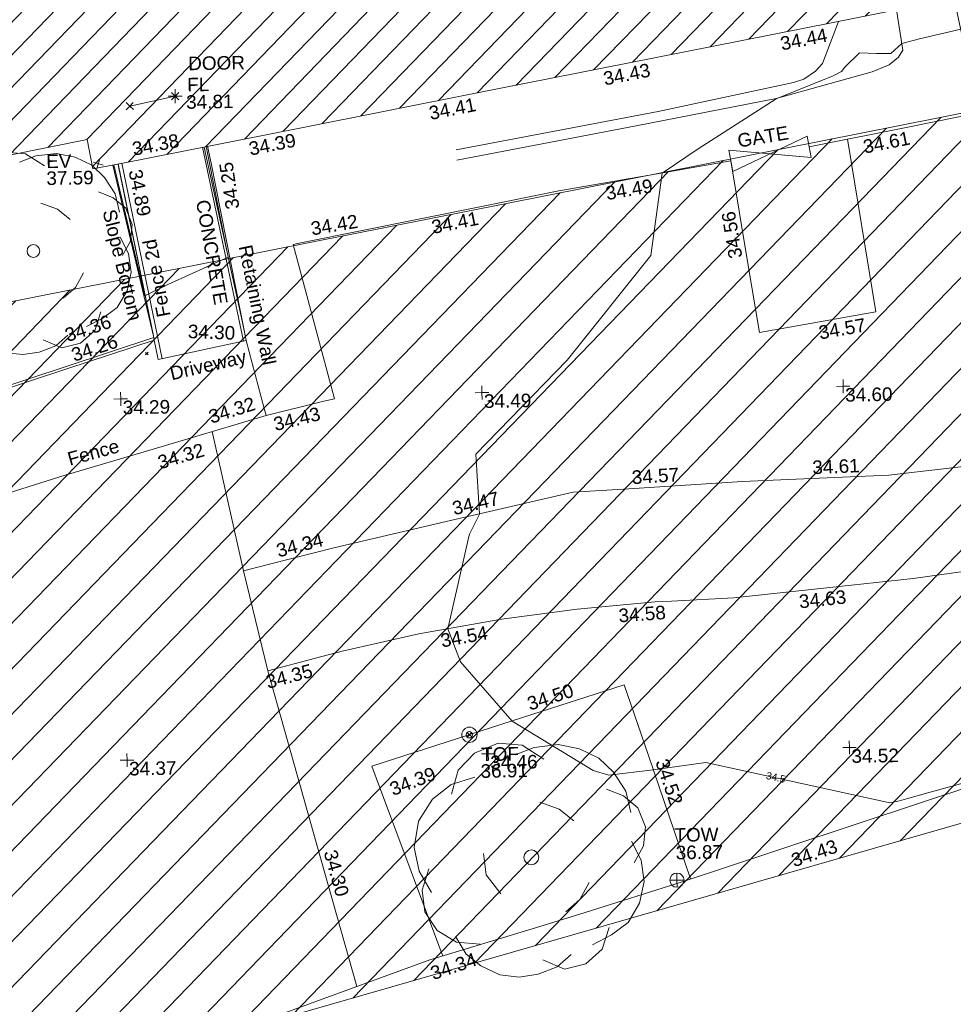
# Model space of a CAD drawing. Header units: millimetres. Extents: x -290717 to 520720, y -88450 to 287762.
# Tile 368 of 381: x 331098 to 356942, y 223685 to 250937. Entities that reach past the tile are written whole.
import ezdxf

# ---------------------------------------------------------------- set-up
doc = ezdxf.new("R2010")
doc.units = ezdxf.units.MM
doc.linetypes.add('IMPORT-HIDDEN2 _3_', pattern=[4762.5, 3175, -1587.5])
doc.linetypes.add('IMPORT-UG_ELEC_STREET LIGHTING_QLB2 _2_', pattern=[2700, 1500, -300.0000000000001, 0, -250, 150, -300.0000000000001, 0, -200])
for name, color, linetype, lineweight, true_color in [('00__TOPO__TOP_OF_FENCE_SYMBOL', 7, 'Continuous', 9, 0x666666), ('00_TOPO_EAVE', 7, 'Continuous', 9, 0x666666), ('00_TOPO_FENCE', 7, 'Continuous', 9, 0x3f7f4f), ('00_TOPO_LEVEL_FLOOR', 7, 'Continuous', 9, 0x666666), ('00_TOPO_TOP_OF_WALL', 7, 'Continuous', 9, 0x666666), ('00_TOPO_TREE', 7, 'Continuous', 9, 0x666666), ('00_UAV_BUILDING_HATCH', 7, 'Continuous', 9, 0x999999), ('00_UAV_BUILDING_OUTLINE', 5, 'Continuous', 9, 0x0000ff), ('00_UAV_EAVE', 7, 'Continuous', 9, 0x666666), ('00_UAV_FENCE', 7, 'Continuous', 9, 0x264c2f), ('00_UAV_FENCE_2D', 7, 'Continuous', 9, 0x264c2f), ('00_UAV_FORM_LINES', 7, 'Continuous', 9, 0x666666), ('00_UAV_GATE', 7, 'Continuous', 9, 0xa50000), ('00_UAV_INT_DOOR', 7, 'Continuous', 9, 0x7f4f3f), ('00_UAV_KERB_BOTTOM', 1, 'Continuous', 9, 0xff0000), ('00_UAV_KERB_TOP', 7, 'Continuous', 9, 0xa500a5), ('00_UAV_LEVEL_FLOOR', 7, 'Continuous', 9, 0x666666), ('00_UAV_LEVEL_SPOT', 7, 'Continuous', 9, 0x666666), ('00_UAV_SLOPE_BOTTOM', 30, 'Continuous', 9, 0xff7f00), ('00_UAV_TOP_OF_FENCE', 6, 'Continuous', 9, 0xff00ff), ('00_UAV_TRACK', 7, 'Continuous', 9, 0x666666), ('00_UAV_WALL_RETAINING', 7, 'Continuous', 9, 0x7c00a5), ('01_DTM_CONTOUR_MNR', 7, 'Continuous', 9, 0xa5a552), ('01_DTM_CONTOUR_MNR_LABELS', 7, 'Continuous', 9, 0xa5a552), ('12333-PUM-2D-U-0001-C01 - Rev2_REVIT IMPORT_dwg', 7, 'Continuous', 9, 0x767676), ('PUM-CHAMBER EXTENTS', 6, 'IMPORT-HIDDEN2 _3_', 9, 0xff00ff), ('PUM-UNABLE TO SURVEY', 190, 'Continuous', 9, 0x7f00ff)]:
    doc.layers.add(name, color=color, linetype=linetype, lineweight=lineweight, true_color=true_color)
for name, color, linetype, lineweight in [('00_UAV_DRIVE_WAY', 7, 'Continuous', 9), ('00_UAV_SURFACE', 7, 'Continuous', 9), ('00_UAV_SURVEY_TEXT', 7, 'Continuous', 9), ('GEN-TEXT', 7, 'Continuous', 9)]:
    doc.layers.add(name, color=color, linetype=linetype, lineweight=lineweight)
doc.styles.add('Swis721 Lt BT_1', font='swissl.ttf', dxfattribs={"height": 200})
doc.styles.add('Swis721 Lt BT_2', font='swissl.ttf', dxfattribs={"height": 375})

# ---------------------------------------------------------------- blocks, each defined once
blk = doc.blocks.new('12333-PUM-2D-U-0001-C01 - Rev2_REVIT IMPORT_dwg_CONIFEROUS_TREE_2-2077541-Site Location Plan Existing')
at = {"layer": '00_TOPO_TREE', "color": 254, "true_color": 0xcccccc, "flags": 128}
for points in [[(534248960.8834296, 725778900.2767088), (534249159.257279, 725779561.5228732), (534249622.1295941, 725780024.3951882), (534250283.3757585, 725780288.8936539), (534250944.6219227, 725780222.7690374), (534251539.7434708, 725779826.0213388)], [(534250746.2480735, 725779958.2705718), (534251275.245005, 725780156.644421), (534251936.4911693, 725780222.7690374), (534252531.6127173, 725780090.5198047), (534253060.6096487, 725779826.0213388), (534253457.3573473, 725779429.2736402), (534253787.9804295, 725778900.2767088), (534253920.2296624, 725778305.1551609)], [(534248365.7618819, 725776189.1674349), (534248035.1387997, 725776784.2889827), (534247902.8895667, 725777445.5351472), (534248035.1387997, 725778172.905928), (534248431.8864983, 725778768.0274758), (534248960.8834296, 725779164.7751745), (534249622.1295941, 725779363.1490238)], [(534253258.9834982, 725778966.4013253), (534253721.8558131, 725778768.0274758), (534254118.6035118, 725778437.4043939), (534254316.9773609, 725777908.4074622), (534254250.8527445, 725777379.4105308), (534253986.3542789, 725776916.5382156)], [(534251407.4942379, 725778635.7782431), (534251936.4911693, 725778437.4043939), (534252333.2388679, 725778106.7813116)], [(534253920.2296624, 725777511.6597636), (534254184.7281281, 725776982.6628323), (534254250.8527445, 725776387.5412842), (534254118.6035118, 725775792.4197363), (534253787.9804295, 725775263.4228048), (534253325.1081146, 725774932.7997226), (534252796.1111829, 725774668.3012569)], [(534250283.3757585, 725776123.0428184), (534249886.6280598, 725776652.0397501), (534249820.5034432, 725777247.1612979)], [(534249688.2542105, 725774734.4258734), (534249027.0080461, 725774800.5504899), (534248498.0111147, 725775131.173572), (534248167.3880324, 725775660.1705034), (534248101.2634162, 725776255.2920514), (534248299.6372653, 725776850.4135993)], [(534252729.9865665, 725776387.5412842), (534252465.4881009, 725775924.6689692), (534252068.7404021, 725775594.0458871)], [(534252200.9896351, 725774403.8027911), (534251804.2419365, 725774073.1797091), (534251275.245005, 725773874.8058598), (534250746.2480735, 725773808.6812433), (534250217.251142, 725773874.8058598), (534249688.2542105, 725774139.3043255), (534249291.5065119, 725774469.9274076), (534249027.0080461, 725774932.7997226)], [(534253258.9834982, 725775131.173572), (534253060.6096487, 725774536.052024), (534252597.7373337, 725774139.3043255), (534252002.6157858, 725774007.0550926), (534251407.4942379, 725774271.5535581)]]:
    blk.add_lwpolyline(points, dxfattribs=at)
at = {"layer": '00_TOPO_TREE', "color": 254, "true_color": 0xcccccc}
blk.add_circle((534251142.9957721, 725777114.912065), 203.9874949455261, dxfattribs=at)
blk = doc.blocks.new('12333-PUM-2D-U-0001-C01 - Rev2_REVIT IMPORT_dwg_TOW-2077202-Site Location Plan Existing')
at = {"layer": '00_TOPO_TOP_OF_WALL', "color": 254, "true_color": 0xcccccc, "flags": 128}
for points in [[(0, 525.0554400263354), (0, 0), (-525.0554401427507, 0)], [(525.0554401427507, 0), (0, 0), (0, -525.0554400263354)]]:
    blk.add_lwpolyline(points, dxfattribs=at)
at = {"layer": '00_TOPO_TOP_OF_WALL', "color": 254, "true_color": 0xcccccc}
blk.add_circle((0, 0), 525.0554401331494, dxfattribs=at)
blk = doc.blocks.new('12333-PUM-2D-U-0001-C01 - Rev2_REVIT IMPORT_dwg_CONIFEROUS_TREE-2077251-Site Location Plan Existing')
at = {"layer": '00_TOPO_TREE', "color": 254, "true_color": 0xcccccc, "flags": 128}
for points in [[(-1889.403682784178, 1545.875740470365), (-1717.639711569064, 2118.422311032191), (-1316.857112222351, 2519.204910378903), (-744.3105416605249, 2748.223538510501), (-171.763971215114, 2690.968881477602), (343.5279423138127, 2347.440939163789)], [(-343.5279423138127, 2461.950253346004), (114.5093140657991, 2633.714224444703), (687.0558846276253, 2690.968881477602), (1202.347798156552, 2576.459567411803), (1660.385054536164, 2347.440939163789), (2003.912996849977, 2003.912996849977), (2290.18628213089, 1545.875740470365), (2404.695596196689, 1030.583826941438)], [(-2404.695596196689, -801.5651986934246), (-2690.968881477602, -286.2732852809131), (-2805.478195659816, 286.2732852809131), (-2690.968881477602, 916.0745128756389), (-2347.440939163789, 1431.36642628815), (-1889.403682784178, 1774.894368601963), (-1316.857112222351, 1946.658339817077)], [(1832.149025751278, 1603.130397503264), (2232.93162509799, 1431.36642628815), (2576.459567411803, 1145.093141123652), (2748.223538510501, 687.0558846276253), (2690.968881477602, 229.0186282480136), (2461.950253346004, -171.763971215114)], [(229.0186282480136, 1316.857112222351), (687.0558846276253, 1145.093141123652), (1030.583826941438, 858.8198558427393)], [(2404.695596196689, 343.5279423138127), (2633.714224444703, -114.5093140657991), (2690.968881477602, -629.8012275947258), (2576.459567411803, -1145.093141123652), (2290.18628213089, -1603.130397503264), (1889.403682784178, -1889.403682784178), (1431.36642628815, -2118.422311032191)], [(-744.3105416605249, -858.8198558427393), (-1087.838483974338, -400.7825993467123), (-1145.093141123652, 114.5093140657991)], [(-1259.602455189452, -2061.167653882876), (-1832.149025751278, -2003.912996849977), (-2290.18628213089, -1717.639711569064), (-2576.459567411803, -1259.602455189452), (-2633.714224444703, -744.3105416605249), (-2461.950253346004, -229.0186282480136)], [(1374.111769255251, -629.8012275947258), (1145.093141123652, -1030.583826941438), (801.5651986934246, -1316.857112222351)], [(916.0745128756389, -2347.440939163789), (572.5465705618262, -2633.714224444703), (114.5093140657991, -2805.478195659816), (-343.5279423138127, -2862.732852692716), (-801.5651986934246, -2805.478195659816), (-1259.602455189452, -2576.459567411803), (-1603.130397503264, -2290.18628213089), (-1832.149025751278, -1889.403682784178)], [(1832.149025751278, -1717.639711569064), (1660.385054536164, -2232.93162509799), (1259.602455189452, -2576.459567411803), (744.3105416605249, -2690.968881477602), (229.0186282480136, -2461.950253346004)]]:
    blk.add_lwpolyline(points, dxfattribs=at)
at = {"layer": '00_TOPO_TREE', "color": 254, "true_color": 0xcccccc}
blk.add_circle((0, 0), 176.6246020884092, dxfattribs=at)
blk = doc.blocks.new('12333-PUM-2D-U-0001-C01 - Rev2_REVIT IMPORT_dwg_MSL_Eaves_SYM_1-V74-Site Location Plan Existing')
at = {"layer": '00_TOPO_EAVE', "color": 254, "true_color": 0xcccccc}
for p, q in [((356.5791934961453, -116.0873754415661), (-356.5791934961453, 116.0873754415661)), ((-116.0873754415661, -356.5791934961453), (116.0873754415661, 356.5791934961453))]:
    blk.add_line(p, q, dxfattribs=at)
blk = doc.blocks.new('12333-PUM-2D-U-0001-C01 - Rev2_REVIT IMPORT_dwg__U64-2077594-Site Location Plan Existing')
at = {"layer": '00_UAV_GATE', "color": 9, "true_color": 0xe1aaaa, "flags": 128}
blk.add_lwpolyline([(-47.75262215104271, 296.1750953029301), (47.75262215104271, -296.1750953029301), (-2224.75262217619, -54.82490460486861), (-2129.247377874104, -647.1750952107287)], close=True, dxfattribs=at)
blk = doc.blocks.new('12333-PUM-2D-U-0001-C01 - Rev2_REVIT IMPORT_dwg_MSL_Node_LineworkTOF-2077248-Site Location Plan Existing')
at = {"layer": '00__TOPO__TOP_OF_FENCE_SYMBOL', "color": 254, "true_color": 0xcccccc, "flags": 128}
for points in [[(165.3591892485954, 165.3591892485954), (0, 0), (-165.3591892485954, 165.3591892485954)], [(165.3591892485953, -165.3591892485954), (0, 0), (-165.3591892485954, -165.3591892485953)]]:
    blk.add_lwpolyline(points, dxfattribs=at)
at = {"layer": '00__TOPO__TOP_OF_FENCE_SYMBOL', "color": 254, "true_color": 0xcccccc}
for radius in [562.5594001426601, 233.853208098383]:
    blk.add_circle((0, 0), radius, dxfattribs=at)
blk = doc.blocks.new('12333-PUM-2D-U-0001-C01 - Rev2_REVIT IMPORT_dwg_MSL_FLlvl_SYM-V141-Site Location Plan Existing')
at = {"layer": '00_TOPO_LEVEL_FLOOR', "color": 254, "true_color": 0xcccccc, "flags": 128}
for points in [[(0, -38.9261101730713), (0, 0), (-38.9261101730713, 0)], [(38.9261101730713, 0), (0, 0), (0, 38.9261101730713)]]:
    blk.add_lwpolyline(points, dxfattribs=at)
blk = doc.blocks.new('12333-PUM-2D-U-0001-C01 - Rev2_REVIT IMPORT_dwg_MSL_Node_Linework-V165-Site Location Plan Existing')
at = {"layer": '00_UAV_INT_DOOR', "color": 9, "true_color": 0xd4c4bf, "flags": 128}
for points in [[(530.3860888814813, 530.3860888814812), (0, 0), (-530.3860888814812, 530.3860888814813)], [(530.3860888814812, -530.3860888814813), (0, 0), (-530.3860888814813, -530.3860888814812)]]:
    blk.add_lwpolyline(points, dxfattribs=at)
blk = doc.blocks.new('12333-PUM-2D-U-0001-C01 - Rev2_REVIT IMPORT_dwg_UAV-2077255-Site Location Plan Existing')
at = {"layer": '00_UAV_LEVEL_SPOT', "color": 254, "true_color": 0xcccccc, "flags": 128}
for points in [[(0, -500.0000000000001), (0, 0), (-500.0000000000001, 0)], [(500.0000000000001, 0), (0, 0), (0, 500.0000000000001)]]:
    blk.add_lwpolyline(points, dxfattribs=at)
blk = doc.blocks.new('12333-PUM-2D-U-0001-C01 - Rev2_REVIT IMPORT_dwg_MGS62954_T2_Galway_ITM_3d_Rev1-2077680-Site Location Plan Existing')
at = {"layer": '00_UAV_BUILDING_HATCH', "true_color": 0xcccccc}
h = blk.add_hatch(dxfattribs=at)
h.set_pattern_fill('FP_1', color=254, style=0, pattern_type=2)
h.set_pattern_definition([(45, (0, 0), (-441.9417382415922, 441.9417382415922), [])])
h.paths.add_polyline_path([(534124497.0780003, 725775488.5585), (534146780.0780002, 725779531.5585002), (534146621.0780001, 725780328.5585), (534183857.1075, 725787049.1125003), (534184497.1075001, 725783702.1125), (534202575.1075001, 725786975.1125001), (534201976.1075, 725790381.1125002), (534239197.0865, 725797194.0905001), (534239338.0865, 725796376.0905), (534261663.0865001, 725800388.0905), (534259564.2060555, 725811742.1253059), (534258677.2803518, 725812121.8622999), (534251257.0865, 725810806.0905002), (534250975.0865, 725812184.0905002), (534249213.0865, 725811873.0905002), (534249448.0865, 725810468.0905002), (534244617.0865, 725809642.0905), (534241121.0865001, 725828862.0905), (534229957.0865001, 725826793.0905), (534233411.0865, 725807582.0905), (534221779.0865001, 725805445.0905001), (534220752.0865, 725810867.0905), (534215719.0865001, 725809946.0905), (534216316.0865, 725806625.0905), (534217076.0865, 725806760.0905001), (534217446.0865, 725804662.0905001), (534205756.3195, 725802533.209), (534204628.3195001, 725808845.209), (534205810.3195, 725809078.2090002), (534204970.3195, 725813494.209), (534194424.3195001, 725811546.2090001), (534194268.3195001, 725812372.2090002), (534192207.3194999, 725812030.2090001), (534192421.3195001, 725810057.2090002), (534184208.6855001, 725808590.6470003), (534184063.6855001, 725809679.6470001), (534175719.6855001, 725808111.6470001), (534177568.6855001, 725797421.6470002), (534162796.3485001, 725794713.2465), (534162440.3485001, 725796856.2465003), (534164478.3485, 725797191.2465), (534163879.3485, 725800515.2465003), (534159002.3485, 725799595.2465), (534159605.3485, 725796262.2465003), (534160352.3485, 725796441.2465003), (534160696.3485, 725794215.2465001), (534156777.3485, 725793541.2465), (534156175.3485, 725796880.2465001), (534147633.3485, 725795342.2464999), (534144688.0165, 725811270.4695), (534133601.7440001, 725809323.8415002), (534137148.0780001, 725790044.5585), (534122321.078, 725787372.5585), (534123537.0795538, 725780731.4911917)])
at = {"layer": '00_TOPO_FENCE', "color": 254, "true_color": 0xcccccc, "flags": 128}
blk.add_lwpolyline([(534236071.2191226, 725770585.2416841), (534237857.5365143, 725771105.8772175), (534241411.2162763, 725772012.8382572), (534242599.8996788, 725772363.924992), (534245108.5874559, 725773226.6985188), (534248284.221068, 725774322.8624966), (534251226.5518498, 725775165.488486), (534252602.1411114, 725775560.015511), (534255307.568252, 725776366.4781848), (534257937.8642937, 725777184.1431701), (534260315.45191, 725777925.5382607), (534263371.8823286, 725778877.5630773)], dxfattribs=at)
at = {"layer": '00_UAV_BUILDING_OUTLINE', "color": 254, "true_color": 0xcccccc, "flags": 128}
blk.add_lwpolyline([(534261663.0865, 725800388.0905), (534259855.6632215, 725800063.2805473), (534254934.5223307, 725799178.9079942), (534250013.38144, 725798294.5354407), (534245092.2405491, 725797410.1628872), (534240171.0996585, 725796525.7903339), (534239338.0864999, 725796376.0905), (534239197.0865, 725797194.0905001), (534235928.6582541, 725796595.8330029), (534231010.4406745, 725795695.5958499), (534226092.2230951, 725794795.3586969), (534221174.0055155, 725793895.1215438), (534216255.7879361, 725792994.8843907), (534211337.5703565, 725792094.6472379), (534206419.3527769, 725791194.4100847), (534201976.1075, 725790381.1125001)], dxfattribs=at)
at = {"layer": '00_UAV_DRIVE_WAY', "color": 254, "true_color": 0xcccccc, "flags": 128}
blk.add_lwpolyline([(534240955.6303744, 725791612.8572106), (534241057.4875001, 725791069.0949999), (534243502.6337842, 725791559.0232078), (534243966.1960754, 725789663.5256425), (534244012.6261095, 725789473.6740991)], dxfattribs=at)
at = {"layer": '00_UAV_FENCE', "color": 254, "true_color": 0xcccccc, "flags": 128}
for points in [[(534244708.1032816, 725831507.3760169), (534244973.6655178, 725830132.9749701), (534245179.7750001, 725829066.2680001), (534245903.7432877, 725825221.3338859), (534246086.7750002, 725824249.2680002), (534246776.7054646, 725820299.062012), (534247406.5835, 725816692.687), (534248723.6484553, 725816930.4293178), (534252198.5835001, 725817557.6870002), (534253641.6945826, 725817830.206652), (534258554.8414674, 725818758.0140083), (534259744.5835001, 725818982.6870002), (534260478.9040329, 725815265.31368), (534261220.5835001, 725811510.687), (534261433.4500643, 725810357.3718083), (534262340.9640173, 725805440.4435323), (534262452.5835001, 725804835.6870003), (534263288.5879977, 725800537.9091485), (534263879.5835001, 725797499.6870002), (534262010.4292553, 725797158.6120657), (534259177.5835001, 725796641.6870002)], [(534260237.0659497, 725796835.0166346), (534260940.0725001, 725792043.2185001), (534260785.1811431, 725792018.5374824), (534257708.0725, 725791528.2185), (534257431.2232041, 725793391.832), (534257000.5835, 725796290.6870002), (534254956.7718734, 725795973.0271285), (534252226.5835001, 725795548.687), (534250027.5646753, 725795145.2284365), (534245109.6706828, 725794242.932183), (534244843.4875, 725794194.0949999), (534245915.4875001, 725789903.095), (534245617.0791563, 725789835.7528487), (534244012.6261095, 725789473.6740991), (534240784.0064251, 725788571.3833876), (534238428.4875002, 725787913.095), (534235978.8189153, 725787189.8141983), (534231183.4780138, 725785773.9581786), (534228661.7342402, 725785029.3967024)], [(534248646.7547857, 725774426.6850629), (534246971.846915, 725779137.5214374), (534246767.8820001, 725779711.192), (534250968.6062211, 725780985.6839765), (534253799.5810001, 725781844.5964999), (534254425.1280814, 725779903.1033345), (534255541.2222182, 725776439.1128478)]]:
    blk.add_lwpolyline(points, dxfattribs=at)
at = {"layer": '00_UAV_FENCE_2D', "color": 254, "true_color": 0xcccccc}
for p, q in [((534243421.2277765, 725791542.7120774), (534242383.1326765, 725796923.312236)), ((534241168.124311, 725791091.2630373), (534240144.0688993, 725796520.9326673))]:
    blk.add_line(p, q, dxfattribs=at)
at = {"layer": '00_UAV_FORM_LINES', "color": 254, "true_color": 0xcccccc, "flags": 128}
for points in [[(534261663.0865, 725800388.0905), (534261813.5835, 725799269.6869999), (534261690.5835001, 725799081.6870002), (534261432.5835001, 725798876.6870002), (534260959.5835001, 725798690.687), (534258289.5835001, 725797992.687), (534254401.5835001, 725797309.687), (534249413.5835001, 725796443.687)], [(534249406.5835, 725796734.687), (534255011.5835001, 725797694.687), (534258773.5835001, 725798431.6869999), (534259064.5835001, 725798522.687), (534259383.5835001, 725798731.6870002), (534259582.5835001, 725798944.687), (534260048.0828809, 725800097.8600622)]]:
    blk.add_lwpolyline(points, dxfattribs=at)
at = {"layer": '00_UAV_INT_DOOR', "color": 254, "true_color": 0xcccccc}
blk.add_line((534241652.5810001, 725798352.5965), (534240389.5810001, 725798099.5964999), dxfattribs=at)
at = {"layer": '00_UAV_KERB_BOTTOM', "color": 254, "true_color": 0xcccccc, "flags": 128}
blk.add_lwpolyline([(534228986.732711, 725787858.389105), (534233752.9475395, 725789369.4127324), (534235398.4875001, 725789891.095), (534238525.5759619, 725790859.9566733), (534240955.6303744, 725791612.8572106)], dxfattribs=at)
at = {"layer": '00_UAV_KERB_TOP', "color": 254, "true_color": 0xcccccc, "flags": 128}
blk.add_lwpolyline([(534228978.2132745, 725787884.9511145), (534233734.8730469, 725789425.7777592), (534235377.5518777, 725789957.8913499), (534238504.2007972, 725790926.6168402), (534240942.656082, 725791682.1202089)], dxfattribs=at)
at = {"layer": '00_UAV_SLOPE_BOTTOM', "color": 254, "true_color": 0xcccccc}
blk.add_line((534240942.656082, 725791682.1202089), (534239894.6623052, 725796476.1120958), dxfattribs=at)
at = {"layer": '00_UAV_SLOPE_BOTTOM', "color": 254, "true_color": 0xcccccc, "flags": 128}
blk.add_lwpolyline([(534243502.6337842, 725791559.0232078), (534242612.3888392, 725796479.1255894), (534242527.3287966, 725796949.2255545)], dxfattribs=at)
at = {"layer": '00_UAV_SURFACE', "color": 254, "true_color": 0xcccccc}
blk.add_line((534243313.5810001, 725785179.5965002), (534242514.8252315, 725789055.0890838), dxfattribs=at)
at = {"layer": '00_UAV_SURFACE', "color": 254, "true_color": 0xcccccc, "flags": 128}
blk.add_lwpolyline([(534243938.5810001, 725782402.5965002), (534245213.0040064, 725777567.7394766), (534246253.1247293, 725773621.7694507)], dxfattribs=at)
at = {"layer": '00_UAV_TRACK', "color": 254, "true_color": 0xcccccc, "flags": 128}
blk.add_lwpolyline([(534265103.5852935, 725785043.8023375), (534261846.5810001, 725784643.5965002), (534260135.0774892, 725784489.8501036), (534256870.5810002, 725784196.5965), (534255149.3758191, 725784140.1795144), (534254696.3995661, 725784125.3320371), (534252527.1095048, 725783963.0848156), (534250366.5164877, 725783710.1394736), (534250283.5810001, 725783698.5965003), (534250172.8414637, 725783680.7206595), (534248136.0315599, 725783351.9339362), (534246004.8826069, 725782915.6454177), (534245269.3323982, 725782733.0132031), (534243938.5810002, 725782402.5965003), (534243313.5810002, 725785179.5965003), (534244073.4168576, 725785360.711374), (534245826.5810003, 725785778.5965), (534248950.9787619, 725786450.4633884), (534249430.5810002, 725786553.5965002), (534252475.5810003, 725787199.5965002), (534253869.7643498, 725787262.9144219), (534257165.5810001, 725787412.5965002), (534258865.5863911, 725787455.3270448), (534261223.5810002, 725787514.5965003), (534263851.0280789, 725787781.3373251)], dxfattribs=at)
at = {"layer": '00_UAV_WALL_RETAINING', "color": 254, "true_color": 0xcccccc, "flags": 128}
for points in [[(534242426.2512083, 725796931.0610178), (534243403.1881758, 725792055.3389051), (534243502.6337842, 725791559.0232078)], [(534240942.656082, 725791682.1202089), (534240039.7645847, 725796502.1882595), (534240051.9548016, 725796437.1110322), (534240942.656082, 725791682.1202089), (534240955.6303744, 725791612.8572106)]]:
    blk.add_lwpolyline(points, dxfattribs=at)
at = {"layer": '01_DTM_CONTOUR_MNR', "color": 254, "true_color": 0xcccccc, "flags": 128}
for points in [[(534266100.0000001, 725779720.0000001), (534262214.2360799, 725778726.3858082), (534261556.9168902, 725778552.6656457), (534261355.9960047, 725778502.0348176), (534261090.0000001, 725778450.0000005), (534257943.6551334, 725779200.0307308), (534256018.5512643, 725779658.9400756), (534254559.0204957, 725779480.6350863), (534253324.1033404, 725779349.4741473), (534252894.3364874, 725779489.5036461), (534250680.0000002, 725780890), (534249273.2133034, 725782555.5330715), (534248940.0000002, 725783480), (534249576.3133335, 725786059.4200002), (534249583.143258, 725786087.3118593), (534249870.0000001, 725786640.0000001), (534249801.6673495, 725788302.362524), (534252370.6478323, 725790852.3624003), (534254738.8901, 725793709.5368247), (534255090, 725795990.0000002), (534256101.904259, 725796642.3298678), (534258290.0000001, 725797990), (534259876.8076451, 725798593.0827894), (534260102.447359, 725798711.7101935), (534260196.9393267, 725798828.2356296), (534260616.0141426, 725799222.9890766), (534261079.569322, 725799189.8010342), (534261476.2903191, 725799183.9060076), (534261790.0000001, 725799460.0000002), (534262282.3709167, 725799579.7964197), (534263430.0000003, 725799830.0000001)], [(534242489.5630952, 725796942.4387239), (534243040.0000001, 725793870), (534241354.7426084, 725793141.3414054), (534240720, 725792840.0000002), (534239919.859293, 725796480.6402175)]]:
    blk.add_lwpolyline(points, dxfattribs=at)
for name, p, xscale, yscale, zscale in [('12333-PUM-2D-U-0001-C01 - Rev2_REVIT IMPORT_dwg_MSL_FLlvl_SYM-V141-Site Location Plan Existing', (534241652.5810001, 725798352.5965), 4.94, 4.94, 4.94), ('12333-PUM-2D-U-0001-C01 - Rev2_REVIT IMPORT_dwg_MSL_Node_Linework-V165-Site Location Plan Existing', (534241652.5810001, 725798352.5965), 0.19, 0.19, 0.19), ('12333-PUM-2D-U-0001-C01 - Rev2_REVIT IMPORT_dwg_MSL_Node_Linework-V165-Site Location Plan Existing', (534240389.5810001, 725798099.5964999), 0.19, 0.19, 0.19), ('12333-PUM-2D-U-0001-C01 - Rev2_REVIT IMPORT_dwg_MSL_Eaves_SYM_1-V74-Site Location Plan Existing', (534239495.321, 725796517.616), 0.375, 0.375, 0.375), ('12333-PUM-2D-U-0001-C01 - Rev2_REVIT IMPORT_dwg_UAV-2077255-Site Location Plan Existing', (534240000.0000001, 725790000), 0.375, 0.375, 0.375), ('12333-PUM-2D-U-0001-C01 - Rev2_REVIT IMPORT_dwg_UAV-2077255-Site Location Plan Existing', (534250000.0000001, 725790000), 0.375, 0.375, 0.375), ('12333-PUM-2D-U-0001-C01 - Rev2_REVIT IMPORT_dwg_UAV-2077255-Site Location Plan Existing', (534260000.0000001, 725790000), 0.375, 0.375, 0.375), ('12333-PUM-2D-U-0001-C01 - Rev2_REVIT IMPORT_dwg_MSL_Node_LineworkTOF-2077248-Site Location Plan Existing', (534249487.499082, 725780536.1818626), 0.375, 0.375, 0.375), ('12333-PUM-2D-U-0001-C01 - Rev2_REVIT IMPORT_dwg_UAV-2077255-Site Location Plan Existing', (534240000.0000001, 725780000), 0.375, 0.375, 0.375), ('12333-PUM-2D-U-0001-C01 - Rev2_REVIT IMPORT_dwg_UAV-2077255-Site Location Plan Existing', (534250000.0000001, 725780000), 0.375, 0.375, 0.375), ('12333-PUM-2D-U-0001-C01 - Rev2_REVIT IMPORT_dwg_UAV-2077255-Site Location Plan Existing', (534260000.0000001, 725780000), 0.375, 0.375, 0.375), ('12333-PUM-2D-U-0001-C01 - Rev2_REVIT IMPORT_dwg_TOW-2077202-Site Location Plan Existing', (534255161.579291, 725776412.869843), 0.375, 0.375, 0.375)]:
    blk.add_blockref(name, p, dxfattribs=dict(xscale=xscale, yscale=yscale, zscale=zscale))
for name, p in [('12333-PUM-2D-U-0001-C01 - Rev2_REVIT IMPORT_dwg_CONIFEROUS_TREE-2077251-Site Location Plan Existing', (534237654.4875, 725794135.095)), ('12333-PUM-2D-U-0001-C01 - Rev2_REVIT IMPORT_dwg__U64-2077594-Site Location Plan Existing', (534259177.5835001, 725796641.6869999)), ('12333-PUM-2D-U-0001-C01 - Rev2_REVIT IMPORT_dwg_CONIFEROUS_TREE_2-2077541-Site Location Plan Existing', (0, 0))]:
    blk.add_blockref(name, p)
at = {"layer": '00_TOPO_FENCE', "color": 251, "true_color": 0x666666, "char_height": 375, "width": 1495.902363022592, "attachment_point": 1, "line_spacing_factor": 1.005061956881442, "style": 'Swis721 Lt BT_2'}
for s, insert, rotation in [('34.43', (534258293.2991305, 725777068.180798), 18.003920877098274), ('34.34', (534248255.0153583, 725774119.2051245), 17.702671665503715)]:
    blk.add_mtext(s, dxfattribs=dict(at, insert=insert, rotation=rotation))
at = {"layer": '00_TOPO_TOP_OF_WALL', "char_height": 375, "attachment_point": 1, "line_spacing_factor": 1.005061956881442, "style": 'Swis721 Lt BT_2'}
for s, insert, width in [('TOW', (534255114.1599703, 725777850.2556819), 1343.937678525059), ('36.87', (534255139.7526773, 725777364.3490717), 1495.902363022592)]:
    blk.add_mtext(s, dxfattribs=dict(at, insert=insert, width=width))
at = {"layer": '00_UAV_BUILDING_OUTLINE', "color": 251, "true_color": 0x666666, "char_height": 375, "width": 1495.902363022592, "attachment_point": 1, "line_spacing_factor": 1.005061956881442, "style": 'Swis721 Lt BT_2'}
for s, insert, rotation in [('34.44', (534258400.3281136, 725799691.1049069), 10.187814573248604), ('34.43', (534253483.9480251, 725798807.587912), 10.187814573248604), ('34.41', (534248642.2373633, 725797937.4896733), 10.18781457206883), ('34.38', (534240410.1366253, 725797091.6833394), 9.959019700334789), ('34.39', (534243639.9122636, 725797038.5275991), 10.187814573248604)]:
    blk.add_mtext(s, dxfattribs=dict(at, insert=insert, rotation=rotation))
at = {"layer": '00_UAV_DRIVE_WAY', "color": 251, "true_color": 0x666666, "char_height": 375, "attachment_point": 1, "line_spacing_factor": 1.005061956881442, "style": 'Swis721 Lt BT_2'}
for s, insert, width, rotation in [('Driveway', (534241341.0486605, 725790856.6073656), 2436.183848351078, 12.007836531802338), ('34.32', (534242388.8667933, 725789628.07232), 1495.902363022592, 16.51331162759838)]:
    blk.add_mtext(s, dxfattribs=dict(at, insert=insert, width=width, rotation=rotation))
at = {"layer": '00_UAV_EAVE', "char_height": 375, "attachment_point": 1, "line_spacing_factor": 1.005061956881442, "style": 'Swis721 Lt BT_2'}
for s, insert, width in [('EV', (534238052.3704389, 725796796.738757), 736.078940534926), ('37.59', (534238047.7020357, 725796329.988133), 1495.902363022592)]:
    blk.add_mtext(s, dxfattribs=dict(at, insert=insert, width=width))
at = {"layer": '00_UAV_FENCE', "color": 251, "true_color": 0x666666, "char_height": 375, "attachment_point": 1, "line_spacing_factor": 1.005061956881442, "style": 'Swis721 Lt BT_2'}
for s, insert, width, rotation in [('34.61', (534260640.3379678, 725796797.3936095), 1495.902363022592, 10.341300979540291), ('34.49', (534253496.0716955, 725795635.7954186), 1495.902363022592, 8.83452316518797), ('34.42', (534245320.1400394, 725794801.6983914), 1495.902363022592, 8.484859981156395), ('34.41', (534248657.730449, 725794783.189833), 1495.902363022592, 10.396548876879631), ('34.56', (534256904.6336634, 725793566.3479601), 1495.902363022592, 98.4497837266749), ('34.57', (534259323.7699686, 725791675.4018847), 1495.902363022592, 9.05362864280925), ('34.43', (534244184.3034499, 725789400.7836607), 1495.902363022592, 12.716978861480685), ('Fence', (534238464.2902121, 725788534.1574239), 1681.10932225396, 14.404911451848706), ('34.32', (534240958.0084789, 725788392.5053524), 1495.902363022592, 15.61389202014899), ('34.50', (534251064.0579811, 725781532.1648326), 1495.902363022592, 16.87770052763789), ('34.52', (534254973.1633329, 725779817.023559), 1495.902363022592, 287.8588866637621), ('34.39', (534247215.3637542, 725779228.2942908), 1495.902363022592, 20.127311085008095)]:
    blk.add_mtext(s, dxfattribs=dict(at, insert=insert, width=width, rotation=rotation))
at = {"layer": '00_UAV_FENCE_2D', "color": 251, "true_color": 0x666666, "insert": (534241050.1111289, 725792215.7377063), "char_height": 375, "width": 2545.408465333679, "attachment_point": 1, "rotation": 99.74265644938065, "line_spacing_factor": 1.005061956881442, "style": 'Swis721 Lt BT_2'}
blk.add_mtext('Fence 2d', dxfattribs=at)
at = {"layer": '00_UAV_GATE', "color": 251, "true_color": 0x666666, "insert": (534257169.228745, 725797026.9973953), "char_height": 375, "width": 1567.13580888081, "attachment_point": 1, "rotation": 8.452318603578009, "line_spacing_factor": 1.005061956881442, "style": 'Swis721 Lt BT_2'}
blk.add_mtext('GATE', dxfattribs=at)
at = {"layer": '00_UAV_INT_DOOR', "color": 251, "true_color": 0x666666, "insert": (534242028.5595218, 725799437.4264538), "char_height": 375, "width": 1790.333939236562, "attachment_point": 1, "line_spacing_factor": 1.005061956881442, "style": 'Swis721 Lt BT_2'}
blk.add_mtext('DOOR', dxfattribs=at)
at = {"layer": '00_UAV_KERB_BOTTOM', "color": 251, "true_color": 0x666666, "insert": (534238617.8139241, 725791406.9891429), "char_height": 375, "width": 1495.902363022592, "attachment_point": 1, "rotation": 17.21448015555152, "line_spacing_factor": 1.005061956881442, "style": 'Swis721 Lt BT_2'}
blk.add_mtext('34.26', dxfattribs=at)
at = {"layer": '00_UAV_KERB_TOP', "color": 251, "true_color": 0x666666, "insert": (534238446.8649717, 725791956.4122047), "char_height": 375, "width": 1495.902363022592, "attachment_point": 1, "rotation": 17.214480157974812, "line_spacing_factor": 1.005061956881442, "style": 'Swis721 Lt BT_2'}
blk.add_mtext('34.36', dxfattribs=at)
at = {"layer": '00_UAV_LEVEL_FLOOR', "char_height": 375, "attachment_point": 1, "line_spacing_factor": 1.005061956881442, "style": 'Swis721 Lt BT_2'}
for s, insert, width in [('FL', (534241990.9635696, 725798851.2975204), 683.841080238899), ('34.81', (534241953.3676174, 725798370.3726659), 1495.902363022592)]:
    blk.add_mtext(s, dxfattribs=dict(at, insert=insert, width=width))
at = {"layer": '00_UAV_LEVEL_SPOT', "char_height": 375, "width": 1495.902363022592, "attachment_point": 1, "line_spacing_factor": 1.005061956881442, "style": 'Swis721 Lt BT_2'}
for s, insert in [('34.29', (534240051.8765643, 725789949.1441547)), ('34.49', (534250051.8765643, 725789949.1441547)), ('34.60', (534260051.8765643, 725789949.1441547)), ('34.37', (534240051.8765643, 725779949.1441548)), ('34.46', (534250051.8765643, 725779949.1441548)), ('34.52', (534260051.8765643, 725779949.1441548))]:
    blk.add_mtext(s, dxfattribs=dict(at, insert=insert))
at = {"layer": '00_UAV_SLOPE_BOTTOM', "color": 251, "true_color": 0x666666, "char_height": 375, "attachment_point": 1, "line_spacing_factor": 1.005061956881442, "style": 'Swis721 Lt BT_2'}
for s, insert, width, rotation in [('34.25', (534243007.3941473, 725795172.7783995), 1495.902363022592, 97.56898250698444), ('Slope Bottom', (534239951.5866629, 725795281.8597391), 3685.143599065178, 282.61647638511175)]:
    blk.add_mtext(s, dxfattribs=dict(at, insert=insert, width=width, rotation=rotation))
at = {"layer": '00_UAV_SURFACE', "color": 251, "true_color": 0x666666, "insert": (534245755.5980649, 725777452.2230185), "char_height": 375, "width": 1495.902363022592, "attachment_point": 1, "rotation": 284.76674841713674, "line_spacing_factor": 1.005061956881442, "style": 'Swis721 Lt BT_2'}
blk.add_mtext('34.30', dxfattribs=at)
at = {"layer": '00_UAV_SURVEY_TEXT', "color": 251, "true_color": 0x666666, "insert": (534242546.1751647, 725795497.4837548), "char_height": 375, "width": 3286.236302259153, "attachment_point": 1, "rotation": 279.13214776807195, "line_spacing_factor": 1.005061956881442, "style": 'Swis721 Lt BT_2'}
blk.add_mtext('CONCRETE', dxfattribs=at)
at = {"layer": '00_UAV_TOP_OF_FENCE', "color": 251, "true_color": 0x666666, "char_height": 375, "attachment_point": 1, "line_spacing_factor": 1.005061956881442, "style": 'Swis721 Lt BT_2'}
for s, insert, width in [('TOF', (534249801.5840464, 725780176.7675217), 1163.479615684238), ('36.91', (534249779.1604046, 725779713.3908169), 1495.902363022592)]:
    blk.add_mtext(s, dxfattribs=dict(at, insert=insert, width=width))
at = {"layer": '00_UAV_TRACK', "char_height": 375, "width": 1495.902363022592, "attachment_point": 1, "line_spacing_factor": 1.005061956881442, "style": 'Swis721 Lt BT_2'}
for s, insert, rotation in [('34.61', (534259103.0635236, 725787956.6821845), 1.4398568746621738), ('34.57', (534254097.0388451, 725787768.9763435), 2.600345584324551), ('34.47', (534249092.0327258, 725786986.9856561), 12.055422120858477), ('34.34', (534244201.777586, 725785900.4111869), 13.406881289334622), ('34.63', (534258657.4743915, 725784247.2709283), 5.133170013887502), ('34.58', (534253661.5712974, 725783948.2052552), 3.1896149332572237), ('34.54', (534248711.1232369, 725783334.4623606), 9.169721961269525), ('34.35', (534243846.2010428, 725782267.458088), 13.944173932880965)]:
    blk.add_mtext(s, dxfattribs=dict(at, insert=insert, rotation=rotation))
at = {"layer": '00_UAV_WALL_RETAINING', "color": 251, "true_color": 0x666666, "char_height": 375, "attachment_point": 1, "line_spacing_factor": 1.005061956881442, "style": 'Swis721 Lt BT_2'}
for s, insert, width, rotation in [('34.89', (534240692.5985827, 725796372.3989176), 1495.902363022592, 280.6096500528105), ('Retaining Wall', (534243704.8297568, 725794228.7474735), 3832.359387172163, 280.45504932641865), ('34.30', (534241901.2916568, 725792026.6713192), 1495.902363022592, 356.9363997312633)]:
    blk.add_mtext(s, dxfattribs=dict(at, insert=insert, width=width, rotation=rotation))
at = {"layer": '01_DTM_CONTOUR_MNR_LABELS', "color": 251, "true_color": 0x666666, "insert": (534257972.0815122, 725779306.9817698), "char_height": 200, "width": 620.5117196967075, "attachment_point": 2, "rotation": 346.5919760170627, "line_spacing_factor": 1.005061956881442, "style": 'Swis721 Lt BT_1'}
blk.add_mtext('34.5', dxfattribs=at)
blk = doc.blocks.new('12333-PUM-2D-U-0001-C01 - Rev2_REVIT IMPORT_dwg-1620468-Site Location Plan Existing')
at = {"layer": 'PUM-CHAMBER EXTENTS', "true_color": 0xfff4d4}
h = blk.add_hatch(dxfattribs=at)
h.set_pattern_fill('FP_14', style=0, pattern_type=2)
h.set_pattern_definition([(45, (-533641079.65, -725615854.3560001), (-618.7184335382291, 618.7184335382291), [])])
h.paths.add_polyline_path([(548820.3501529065, 143595.6438214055), (598554.7265481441, 155705.0015586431), (665880.350152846, 173780.643821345), (683590.8699340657, 180379.6662089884), (684126.292145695, 185226.5029211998), (699646.6566527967, 190872.8378213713), (682988.0270851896, 214267.7933273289), (606098.2658213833, 215609.9091025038), (611594.7356529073, 198837.6438862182), (620808.8827925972, 194892.6093451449), (622809.8820558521, 181730.4029184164), (546425.3200724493, 167969.8622055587), (546575.8377649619, 166438.0438213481), (546752.1501529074, 166438.0438213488), (546742.8316869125, 165904.1892620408), (546628.8411191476, 165898.6287465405), (546695.6373264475, 165218.8438213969), (546866.4501528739, 165218.8438214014), (546857.1396212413, 164685.44382141), (546748.0496345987, 164685.443821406), (546816.1401362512, 163992.4868641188), (546980.7501529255, 163999.6438213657), (547018.8501528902, 163466.243821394), (546868.4915593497, 163459.7064912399), (546935.2364494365, 162780.4438213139), (547056.9501529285, 162780.4438213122), (547056.9501528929, 162323.2438213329), (546980.1612849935, 162323.2438213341), (547055.375663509, 161557.7871773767), (547133.1501528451, 161561.2438213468), (547171.2501528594, 161104.0438213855), (547100.264113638, 161100.9574718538), (547167.3480998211, 160418.2438213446), (547285.5501528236, 160418.2438213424), (547285.5501528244, 159884.8438213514), (547219.7604079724, 159884.8438213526), (547286.664106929, 159203.9649537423), (547399.8501529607, 159199.0438213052), (547361.7501529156, 158665.643821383), (547339.521844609, 158666.0318179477), (547526.6396990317, 156761.7336279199), (547552.250152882, 156760.6438213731), (547555.1797682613, 156471.2813760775), (547638.9409207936, 155618.8442227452), (547666.5501528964, 155617.6438213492), (547669.1799035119, 155311.102130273), (547744.1895742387, 154547.7287972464), (547818.950152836, 154550.8438213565), (547809.6327004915, 154017.0473340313), (547796.3901281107, 154016.4838203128), (547863.8113582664, 153330.3380382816), (547895.1501528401, 153331.6438213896), (547933.2501528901, 152798.2438213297), (547916.1638860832, 152797.5464226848), (547983.733439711, 152109.8911528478), (548047.5501528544, 152112.4438213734), (548085.6501528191, 151579.0438214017), (548036.0897145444, 151577.0614038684), (548096.0084987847, 150967.2680053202), (548123.7501529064, 150969.4438213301), (548161.850152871, 150436.0438213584), (548148.313419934, 150434.9608827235), (548720.0288377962, 144616.6137303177)])
h.paths.add_polyline_path([(507602.6006529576, 195456.4678212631), (521342.9320607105, 197371.1634294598), (539189.5091527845, 196672.9153214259), (560381.4725447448, 200828.819264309), (577694.2496529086, 209009.0883214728), (593968.6270046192, 215821.6327356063), (467149.496982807, 218035.2688842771), (468398.9507812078, 211588.5258330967), (490993.690740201, 198483.5081887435), (503467.5815323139, 197676.0129840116), (507337.4300206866, 195598.8028811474)])
at = {"layer": 'GEN-TEXT', "color": 253, "true_color": 0xaaaaaa}
for p, q in [((599627.9948138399, 175351.288482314), (599698.7054919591, 175421.9991604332)), ((599698.7054919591, 175351.288482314), (599627.9948138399, 175421.9991604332))]:
    blk.add_line(p, q, dxfattribs=at)
at = {"layer": 'PUM-UNABLE TO SURVEY', "color": 7, "true_color": 0xfff4d4, "flags": 128}
for points in [[(548148.3134199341, 150434.9608827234), (548820.3501529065, 143595.6438214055), (598554.7265481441, 155705.0015586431), (665880.350152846, 173780.643821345), (683590.8699340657, 180379.6662089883), (684126.292145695, 185226.5029211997), (699646.6566527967, 190872.8378213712), (682988.0270851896, 214267.7933273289)], [(618484.5562082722, 195887.7691272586), (620808.8827925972, 194892.6093451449), (622809.8820558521, 181730.4029184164), (546425.3200724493, 167969.8622055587), (546575.8377649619, 166438.0438213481)]]:
    blk.add_lwpolyline(points, dxfattribs=at)
blk.add_blockref('12333-PUM-2D-U-0001-C01 - Rev2_REVIT IMPORT_dwg_MGS62954_T2_Galway_ITM_3d_Rev1-2077680-Site Location Plan Existing', (-533641079.6498471, -725615854.3561786))

msp = doc.modelspace()

# ---------------------------------------------------------------- block references
at = {"layer": '12333-PUM-2D-U-0001-C01 - Rev2_REVIT IMPORT_dwg', "color": 254, "linetype": 'IMPORT-UG_ELEC_STREET LIGHTING_QLB2 _2_', "true_color": 0xffd4d4, "rotation": 0.9999999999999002}
msp.add_blockref('12333-PUM-2D-U-0001-C01 - Rev2_REVIT IMPORT_dwg-1620468-Site Location Plan Existing', (-261895.0770586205, 55869.5817132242), dxfattribs=at)

doc.saveas('drawing.dxf')
